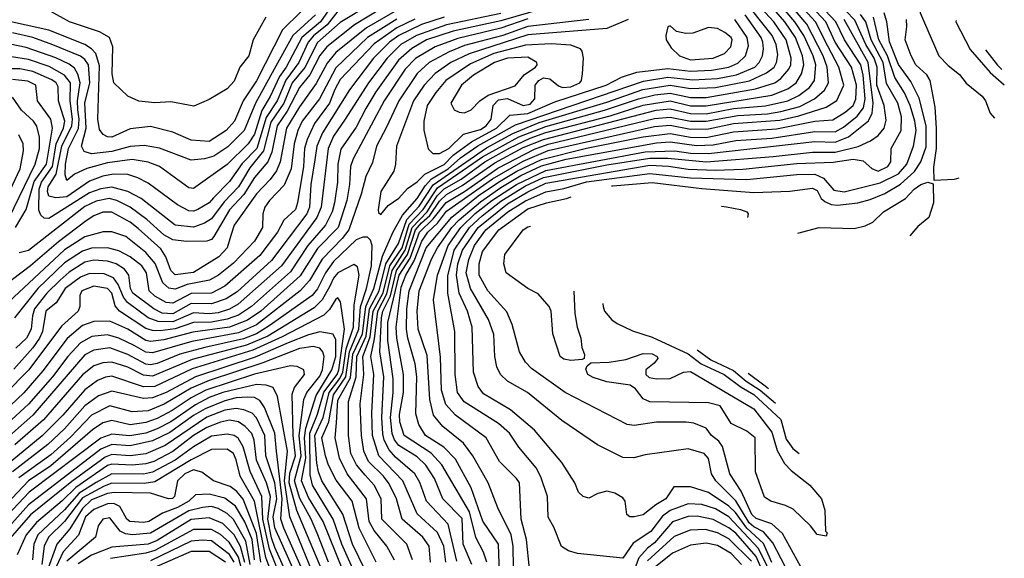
# Model space of a CAD drawing. Extents: x 501367 to 657802, y 482273 to 547541.
# Tile 617 of 656: x 609817 to 614174, y 534122 to 536504. Entities that reach past the tile are written whole.
import ezdxf

# ---------------------------------------------------------------- set-up
doc = ezdxf.new("R2010")
doc.units = 0

msp = doc.modelspace()

# ---------------------------------------------------------------- linework, layer by layer
at = {"layer": '0CON20XD'}
for points in [[(613809.2, 536691.1), (613810, 536665), (613795.6, 536585), (613802, 536535), (613884.4, 536345), (613925, 536301.9), (613975, 536262.5), (614005, 536223.1), (614075, 536166.5), (614090, 536145), (614111.5, 536091.5), (614130.7, 536068.4)], [(611371.3, 536575), (611235, 536491.7), (611135, 536403.7), (611077.7, 536292.3), (611022.4, 536225), (610984.8, 536134.8), (610928.4, 536051.6), (610896.2, 535923.8), (610835, 535849.2), (610802.3, 535795), (610784.4, 535765), (610721, 535699), (610665, 535623.3), (610635.1, 535604.9), (610585, 535586.2), (610505, 535594.8), (610353.5, 535713.5), (610294.9, 535744.9), (610225, 535763.1), (610175, 535755.6), (610125, 535737.8), (609945, 535625.6), (609925, 535625.8), (609909.7, 535639.7), (609901.5, 535661.5), (609902.4, 535755), (609912.7, 535785), (609961.8, 535855), (609978.7, 535955), (610010.1, 536025), (610017, 536055), (609988.8, 536145), (609987.4, 536207.4), (609978.4, 536225), (609959.1, 536239), (609875, 536275.8), (609817.7, 536287.7), (609745, 536287.1)], [(611205, 536577.2), (611147.7, 536495), (611064.9, 536425), (610995.1, 536294.9), (610966.6, 536253.4), (610925.1, 536164.9), (610887.9, 536102.1), (610855, 535998.8), (610828.2, 535955), (610735, 535864.4), (610585, 535757.1), (610565, 535760.9), (610435, 535855.7), (610385, 535874.8), (610315, 535886.6), (610205, 535870.7), (610113.3, 535846.7), (610058.8, 535821.2), (610025, 535793.3), (610018.5, 535818.5), (610019.2, 535865), (610033.3, 535935), (610076.6, 536023.4), (610079.4, 536065), (610073.8, 536106.2), (610071.8, 536145), (610084.3, 536225), (610074.1, 536264.1), (610059.4, 536289.4), (610035, 536308.1), (609976, 536336), (609845, 536381.4), (609775, 536396.2)], [(611634.8, 534105), (611628, 534175), (611600.7, 534215), (611509, 534295), (611483.5, 534385), (611450.9, 534450.9), (611425.9, 534485), (611360.7, 534550.7), (611339.1, 534595), (611328.8, 534665), (611323.8, 534805), (611338.9, 534935), (611335.2, 535015), (611347.5, 535045), (611367.9, 535102.1), (611380.5, 535215), (611425, 535296.8), (611453.8, 535416.3), (611509.2, 535495), (611540.6, 535599.4), (611602, 535665), (611665, 535760.8), (611865, 535898.5), (612025, 535986.3), (612145, 536032.4), (612404.5, 536104.5), (612554.9, 536155.1), (612627.6, 536172.4), (612695, 536179.3), (612785, 536160.5), (612855, 536160.2), (613071.9, 536198.1), (613158.1, 536225), (613185.1, 536244.9), (613219.5, 536285), (613228.5, 536305), (613229.9, 536335), (613208.4, 536415), (613154.4, 536495), (613080.6, 536575)], [(611817.5, 534095), (611778.8, 534185), (611775, 534298), (611689.1, 534385), (611651.6, 534475), (611613.2, 534533.2), (611575, 534570.5), (611495, 534620.2), (611475.2, 534645.2), (611464.6, 534674.6), (611457.2, 534745), (611469.3, 534855), (611469.4, 534915), (611445.5, 535085), (611446, 535165), (611495.1, 535375), (611545, 535450.1), (611586.3, 535565), (611646.7, 535623.3), (611704.3, 535695.7), (611785, 535744.4), (611932.6, 535847.4), (612095, 535931.8), (612155, 535953.3), (612625, 536067.5), (612695, 536073.8), (612785, 536055.3), (612855, 536055.1), (612995, 536080.7), (613125, 536088.4), (613185, 536097.9), (613269.3, 536120.7), (613333.4, 536155), (613377.7, 536192.3), (613395.2, 536225), (613389.9, 536295), (613372.3, 536345), (613300, 536485), (613206.1, 536596.1)], [(611883.7, 534105), (611869.1, 534149.1), (611834.4, 534214.4), (611807.3, 534327.3), (611685, 534534.7), (611637.6, 534587.6), (611517.8, 534665), (611498.9, 534725), (611497.2, 534757.2), (611514.3, 534855), (611514.9, 534934.9), (611486.2, 535095), (611483.2, 535145), (611505, 535321.2), (611525.7, 535375), (611561.8, 535438.2), (611595.7, 535524.3), (611623.2, 535565), (611665.4, 535604.6), (611705, 535657.1), (611909.4, 535800.6), (612045, 535878.2), (612155, 535925.2), (612625, 536031.5), (612695, 536037.6), (612785, 536020.3), (612865, 536021), (612975, 536044.7), (613179.6, 536060.4), (613265, 536078.8), (613385, 536117.3), (613433.2, 536146.8), (613463.8, 536215), (613442.1, 536295), (613392, 536388), (613338.1, 536495), (613256, 536585)], [(611941.7, 534015), (611935.9, 534185), (611866.1, 534286.1), (611813.9, 534433.9), (611745, 534560.6), (611693.4, 534613.4), (611612.9, 534665), (611583.1, 534713.1), (611570.3, 534760.3), (611574, 534925), (611567.2, 534982.8), (611534.3, 535095), (611528.4, 535135), (611529.6, 535225), (611539.9, 535305), (611615.5, 535495), (611728.4, 535631.6), (611846, 535725), (611935, 535786), (612016.2, 535833.8), (612125, 535886.4), (612325, 535936.4), (612575, 535985.8), (612695, 536001), (612785, 535984.2), (612855, 535984), (612975, 536008.6), (613165, 536021.5), (613335, 536055.8), (613415, 536061.7), (613469.3, 536095), (613504.1, 536125), (613516.7, 536153.4), (613519.4, 536215), (613497.9, 536295), (613424.6, 536404.7), (613383.8, 536495), (613300.3, 536585)], [(612003.4, 533983.4), (611999.7, 534175), (611991.5, 534225), (611932.8, 534345), (611889.2, 534455), (611822.4, 534575), (611780.4, 534630.4), (611688.6, 534705), (611648.4, 534755), (611630.9, 534825), (611619.2, 535019.2), (611579.9, 535135), (611576, 535215), (611584.1, 535305), (611639.1, 535445), (611666, 535495), (611729.4, 535585), (611761, 535619), (611855, 535699.3), (611945, 535761.7), (612034.8, 535815.2), (612125, 535857.6), (612235, 535887.4), (612635, 535959.6), (612695, 535964), (612812.2, 535947.8), (612885, 535951.6), (612985, 535970.1), (613145, 535980.9), (613335, 536010.2), (613425, 536009.1), (613461.6, 536028.5), (613522.3, 536077.7), (613550.9, 536115), (613557.9, 536155), (613548.6, 536258.6), (613538.1, 536305), (613466.1, 536415), (613428, 536495), (613335.3, 536595.3)], [(613160.3, 534015), (613085.4, 534165.4), (612953.9, 534305), (612895, 534341.1), (612835, 534360.1), (612775, 534362.6), (612695, 534333.8), (612661.8, 534308.2), (612609.1, 534240.9), (612531.7, 534188.3), (612485, 534122.5), (612285, 534143.6), (612244.6, 534154.6), (612214.7, 534174.7), (612179.7, 534259.7), (612155, 534303.3), (612152.4, 534395), (612122.5, 534482.5), (612101.4, 534521.4), (612025, 534613.8), (611984.7, 534675), (611935, 534718.1), (611783.9, 534813.9), (611754.1, 534855), (611744.1, 534935), (611741.5, 535125), (611710.8, 535295), (611711.2, 535371.2), (611739.3, 535485), (611806.6, 535585), (611862.6, 535637.4), (611945, 535701.4), (612055, 535769.1), (612135, 535806.3), (612415, 535861.7), (612605, 535892.3), (612685, 535892.2), (612855, 535876.4), (613150.2, 535899.8), (613325, 535918.8), (613425, 535918), (613526.8, 535943.2), (613581.9, 535968.1), (613615, 535991.8), (613642.2, 536025), (613650.5, 536059.5), (613641.9, 536125), (613609.2, 536215), (613610.5, 536295), (613597.2, 536335), (613560.8, 536395), (613512.4, 536502.4), (613432.8, 536585)], [(612695, 536145.6), (612785, 536123), (612855, 536122.7), (613145, 536170.8), (613215, 536199.1), (613253, 536225), (613275.5, 536265), (613286.8, 536305), (613280.1, 536345), (613249.5, 536425), (613201.9, 536495), (613124.6, 536585)], [(613116.2, 536123.8), (613215.3, 536145), (613265, 536169.6), (613312, 536205), (613333.1, 536235), (613339.8, 536305), (613327.9, 536345), (613286.8, 536435), (613247.3, 536495), (613170.1, 536585)], [(612135, 536554.6), (611945, 536500), (611735, 536453.1), (611617.2, 536415), (611552.3, 536377.7), (611492.7, 536325), (611392.7, 536185), (611349, 536111), (611305, 536028.6), (611238.2, 535931.8), (611224.3, 535865), (611222.3, 535785), (611209.9, 535695), (611198.9, 535655), (611170, 535595), (611091.8, 535505), (611015, 535389.3), (610842.1, 535235), (610785, 535197.7), (610735, 535179.1), (610665, 535166.9), (610585, 535164.5), (610505, 535136.5), (610437.5, 535127.5), (610405, 535129.2), (610375, 535138.6), (610258.3, 535215), (610239.1, 535239.1), (610224.5, 535295), (610205.3, 535315.3), (610145, 535325.5), (610091.9, 535305), (610082.5, 535285), (610082.5, 535235), (610075.7, 535215), (610001.2, 535148.8), (609857.2, 534955), (609645, 534742)], [(611495, 536550.9), (611351.7, 536468.3), (611215, 536359.4), (611177.5, 536312.5), (611128.5, 536221.5), (611055, 536118.8), (610997.2, 536025), (610969.7, 535875), (610953.5, 535836.5), (610925, 535797.1), (610865, 535733.8), (610765.2, 535595), (610750.5, 535550.5), (610735.2, 535495), (610697.1, 535455), (610585, 535386), (610505, 535376.5), (610486.1, 535395), (610463.6, 535455), (610440.6, 535490.6), (610341.3, 535581.3), (610305, 535608.8), (610225, 535653.6), (610185, 535653.5), (610145, 535637.2), (610111.1, 535615), (609988.1, 535521.9), (609865, 535415.2), (609655, 535257.3)], [(611060.2, 536539.8), (610980.1, 536459.9), (610865, 536233.7), (610804.9, 536145.1), (610766.9, 536055), (610730.6, 536015), (610655, 535966.2), (610575, 535972.2), (610495, 536006.2), (610395, 536032), (610305, 536021.9), (610225, 535984.4), (610205.6, 535985.6), (610185.9, 535995.9), (610169.3, 536019.3), (610161.9, 536065), (610169.3, 536300.7), (610153.2, 536355), (610135.1, 536375.1), (610104.2, 536394.2), (609945, 536458.7), (609745, 536502.9)], [(611225, 536541.8), (611177.9, 536482.1), (611117.1, 536432.9), (611093.1, 536405), (611052.1, 536315), (610993.7, 536236.3), (610955.4, 536145), (610907.6, 536072.4), (610865.4, 535934.6), (610801.3, 535868.7), (610745, 535788.5), (610673.6, 535716.4), (610655, 535694.3), (610604.6, 535665), (610585, 535657.2), (610565, 535659), (610515, 535685.3), (610385, 535780.7), (610339.5, 535805), (610295, 535819.2), (610231.3, 535821.3), (610185, 535812.3), (610125, 535790), (610025, 535720.8), (609976.5, 535716.5), (609945, 535723.5), (609939, 535745), (609942.6, 535765), (609978.7, 535821.3), (610002.9, 535945), (610048, 536035), (610050.5, 536065), (610039.8, 536145), (610041.6, 536225), (610015, 536259.7), (609946.8, 536296.8), (609855, 536329), (609779.9, 536339.9)], [(611125, 536525.5), (611025.9, 536435), (610942.4, 536285), (610859.6, 536135), (610809.8, 536015), (610738.1, 535941.9), (610675, 535900.3), (610635, 535888.3), (610575, 535882.8), (610435.5, 535935.5), (610367.7, 535947.7), (610305, 535944.2), (610225, 535921.2), (610135, 535911.7), (610101.4, 535921.4), (610089.6, 535945), (610111, 536025), (610104.4, 536135), (610126.8, 536225), (610121.6, 536305), (610105, 536328.7), (610085, 536342.9), (609963.4, 536393.4), (609875, 536425.4), (609785, 536446.1)], [(611945, 536531.9), (611705, 536482.1), (611571.9, 536435), (611503.1, 536395), (611442.3, 536335), (611360.7, 536225), (611257.6, 536065), (611205, 535988.8), (611181.8, 535935), (611150.5, 535675), (611131.2, 535628.8), (610974.8, 535415), (610783.9, 535246.1), (610745, 535223.5), (610695, 535208.1), (610655, 535203.6), (610585, 535207.3), (610495, 535167.4), (610429.3, 535169.3), (610385, 535186.2), (610294.1, 535254.1), (610276.6, 535276.6), (610252.9, 535332.9), (610232.4, 535362.4), (610190.4, 535380.4), (610125, 535382.3), (610085, 535365.7), (610017.7, 535315), (609978.7, 535251.3), (609932.5, 535215), (609917.1, 535125), (609904.3, 535095), (609875, 535053.4), (609791.2, 534958.8)], [(611425, 536557.9), (611297.8, 536482.2), (611175.4, 536384.6), (611145, 536346.1), (611100.1, 536259.9), (611055, 536205.2), (610999.9, 536100.1), (610955.5, 536035), (610932.2, 535917.8), (610914.7, 535875.3), (610855, 535806), (610808.6, 535731.4), (610745, 535663.3), (610675, 535544.7), (610665, 535532.5), (610645, 535524.3), (610555, 535523.7), (610495, 535530.5), (610455, 535552.3), (610379.9, 535619.9), (610305.1, 535675.1), (610246.7, 535705), (610213.2, 535713.2), (610155, 535701.6), (610105, 535678), (609855, 535483.9), (609815, 535473.1)], [(610905.5, 536515), (610849.1, 536415), (610830.5, 536345), (610790.6, 536295), (610765, 536232), (610735, 536198.5), (610655, 536151.4), (610587.4, 536122.6), (610485, 536140.9), (610415, 536136.2), (610343.4, 536143.4), (610295, 536165.5), (610233.8, 536225), (610225.4, 536265.4), (610228.8, 536385), (610213.3, 536425), (610170.3, 536450.3), (610036.5, 536495), (609955, 536541.1)], [(611475, 534113.5), (611441.7, 534175), (611384.8, 534245), (611363.1, 534285), (611351.4, 534385), (611265.9, 534495.9), (611231.3, 534565), (611212.1, 534655), (611218.9, 534721.1), (611225, 534821.1), (611280, 534920), (611291.1, 535025), (611333, 535115), (611348.2, 535235), (611384, 535315), (611422.2, 535457.8), (611467.1, 535562.9), (611510.7, 535639.3), (611575, 535714), (611610.5, 535769.5), (611638.8, 535801.2), (611713.3, 535845), (611767.2, 535892.8), (611844, 535946), (612010, 536040), (612577.3, 536232.7), (612685, 536250.1), (612795, 536239.1), (612905, 536244.9), (612988.9, 536261.1), (613070.4, 536295), (613089.2, 536315), (613103.8, 536345), (613108.5, 536375), (613105.2, 536405), (613097.5, 536425), (613026.3, 536526.3)], [(611554.8, 534115), (611529.2, 534185), (611419.4, 534295), (611416.5, 534385), (611385, 534445.3), (611345, 534489.8), (611306.5, 534535), (611282.6, 534585), (611272.1, 534665), (611271.3, 534815), (611305.2, 534925), (611309.1, 535015), (611349.9, 535105), (611364.5, 535225), (611406.7, 535305), (611436.2, 535425), (611493.6, 535515), (611529.5, 535620.5), (611585, 535679), (611645.9, 535774.1), (611881.8, 535938.2), (611998.3, 536001.7), (612115, 536049.9), (612415, 536139.7), (612574.8, 536195.2), (612695, 536214.2), (612785, 536200.5), (612895, 536204.3), (613046.3, 536233.7), (613121.3, 536268.7), (613155, 536294.4), (613166.2, 536315), (613171.7, 536348.3), (613164.6, 536395), (613146.9, 536435), (613055, 536549.9)], [(613145, 534102.8), (613107.7, 534187.7), (613034.5, 534254.5), (612984.4, 534324.4), (612955, 534352.2), (612865, 534412.5), (612785, 534437.6), (612711.7, 534438.3), (612676.5, 534385), (612631.3, 534358.7), (612575, 534314.5), (612535, 534304.5), (612515.9, 534305.9), (612503.3, 534315), (612495.8, 534375), (612485, 534388.6), (612450.4, 534410.4), (612415, 534418.5), (612375, 534407.8), (612335, 534387.1), (612310, 534395), (612290, 534415), (612273.1, 534455), (612215.5, 534545), (612095, 534688.8), (611989.2, 534779.2), (611868.7, 534848.7), (611845, 534881.4), (611825.3, 534945), (611818.5, 535145), (611798.9, 535215), (611761.8, 535295), (611750.2, 535375), (611756, 535425), (611775.9, 535485), (611844.9, 535585), (611975, 535689.7), (612065, 535743.2), (612145, 535780.6), (612605, 535861.4), (612687.1, 535857.1), (612775, 535843.8), (612895, 535838.3), (613016.4, 535843.6), (613255, 535868.1), (613416.5, 535873.5), (613505, 535886.9), (613549.7, 535879.7), (613586.9, 535846.9), (613614.9, 535834.9), (613658.4, 535855), (613671.4, 535875), (613672.5, 535935), (613717.2, 536015), (613719, 536075), (613702.3, 536135), (613652, 536222), (613637.8, 536315), (613584.6, 536415), (613560.3, 536495), (613538, 536528)], [(612435, 535769.5), (612441, 535769.3), (612615, 535784.9), (612835, 535757.8), (613065, 535740.2), (613225, 535745.3), (613325, 535759.5), (613345, 535749.4), (613363.8, 535713.8), (613379.6, 535699.6), (613407.2, 535687.2), (613435, 535683.9), (613525, 535693.9), (613580.5, 535709.5), (613645, 535735.5), (613715, 535776.6), (613776.6, 535833.4), (613804.5, 535875), (613827.4, 535942.6), (613828.4, 536035), (613797.3, 536157.3), (613760.5, 536230.5), (613705, 536306.2), (613666.1, 536406.1), (613654.3, 536495), (613641.8, 536535)], [(612065, 536508.6), (611945, 536466.6), (611755, 536421.6), (611655.4, 536384.6), (611567.8, 536332.2), (611522.2, 536285), (611429.7, 536145), (611291.7, 535888.3), (611280.3, 535855), (611276.2, 535775), (611263.6, 535705), (611225.7, 535585), (611135, 535492.3), (611058.2, 535371.8), (610883.9, 535215), (610824.2, 535175.8), (610745, 535143.6), (610582.6, 535122.6), (610455, 535088.5), (610395, 535081.1), (610375, 535085.7), (610295, 535135.7), (610215, 535170.3), (610145, 535170), (610095, 535152.1), (610026.5, 535093.5), (609918.9, 534951.1), (609835, 534854.4), (609655, 534684.2)], [(612335, 536504.9), (612065, 536474.5), (611955, 536434.9), (611785, 536389.7), (611717.1, 536362.9), (611628.9, 536315), (611575, 536266.1), (611493.9, 536145), (611439.5, 536029.5), (611396, 535945), (611377.9, 535872.1), (611348.8, 535811.2), (611327.7, 535732.3), (611272.5, 535575), (611244.1, 535535.9), (611155.4, 535444.6), (611098.9, 535351.1), (611058.1, 535305), (610865.2, 535155), (610785, 535119.3), (610578.7, 535081.3), (610405, 535031.4), (610375, 535033.6), (610323.5, 535063.5), (610255, 535096), (610205, 535110), (610136.4, 535103.6), (610085.7, 535074.3), (610029.2, 535015), (609961.2, 534925), (609855, 534803.8), (609668.1, 534631.9)], [(611485, 536506.9), (611356.4, 536425), (611215, 536291.9), (611143.4, 536155), (611067.2, 536055), (611047.6, 536015), (611031.4, 535955), (611018.3, 535845), (610987.1, 535772.9), (610921.6, 535705), (610901.2, 535675), (610892, 535645), (610890.8, 535585), (610855, 535524.7), (610762.2, 535427.8), (610696.2, 535375), (610657.1, 535352.9), (610557.6, 535332.4), (610505, 535313.1), (610476.5, 535316.5), (610450.2, 535340.2), (610415.8, 535425.8), (610374.9, 535474.9), (610286.2, 535545), (610225, 535566.3), (610185.6, 535565.6), (610105, 535543.9), (610015, 535486.3), (609746.2, 535235)], [(611694.9, 536515.1), (611595, 536482.8), (611493.9, 536435), (611452.8, 536405), (611382.3, 536335), (611275.5, 536194.5), (611156.2, 536003.8), (611131.9, 535945), (611122.7, 535885), (611105.4, 535775), (611099.2, 535675), (611087.5, 535645), (610930.4, 535439.6), (610779.4, 535300.6), (610731, 535269), (610665, 535247.3), (610575, 535249.1), (610495, 535202.7), (610446.7, 535206.8), (610409.8, 535225), (610316.8, 535295), (610307.3, 535315), (610299.6, 535375), (610280.5, 535400.5), (610243.8, 535423.8), (610205, 535436), (610145, 535440.4), (610105, 535431.4), (610035, 535387.7), (609995, 535352), (609937, 535295), (609882.1, 535225), (609872.8, 535195), (609867.4, 535135), (609846.8, 535095), (609799.1, 535050.9)], [(611565, 536507.4), (611485, 536468), (611385, 536397.6), (611235, 536240.4), (611210.6, 536195), (611187, 536135), (611121, 536045), (611088, 535975), (611077.6, 535935), (611072.1, 535855), (611046.2, 535695), (611036.7, 535665), (610985, 535617.1), (610957.7, 535565), (610878.8, 535461.2), (610724.9, 535325.1), (610665, 535295.1), (610575, 535292.9), (610495, 535250.7), (610465, 535253.9), (610415, 535282), (610389.8, 535305), (610377.7, 535385), (610356.6, 535415), (610306.1, 535456.1), (610255, 535481.5)], [(612508.5, 536505), (612415, 536465.8), (612065, 536437), (611806.3, 536353.7), (611725, 536315.1), (611655, 536266.2), (611605.9, 536215), (611558.6, 536145), (611483.3, 535945), (611479.7, 535865), (611471.9, 535835), (611414.1, 535745), (611402.7, 535662.7), (611405, 535651.2), (611415, 535642.9)], [(611415, 535642.9), (611447.6, 535682.4), (611495, 535714.6), (611533, 535757), (611575, 535786.8), (611608.7, 535821.3), (611695, 535863.2), (611735.5, 535904.5), (611815.6, 535964.4), (611926.5, 536025), (611985, 536081.9), (612065, 536089.6), (612185, 536140.5), (612411.3, 536215), (612479.8, 536250.2), (612548.2, 536271.8), (612685, 536288.2), (612785, 536276.8), (612878.6, 536281.4), (612955, 536294.2), (612995, 536311.8), (613028.8, 536345), (613041.2, 536388.8), (613036.4, 536425), (612981, 536505)], [(612072.2, 534075), (612060, 534205), (612035.2, 534295), (612027.7, 534455), (612015, 534475.5), (611939.4, 534549.4), (611881.3, 534655), (611745, 534755.7), (611702.9, 534802.9), (611682.9, 534865), (611678.2, 535011.8), (611648, 535265), (611666.1, 535375), (611712.9, 535505), (611768, 535585), (611832.8, 535647.2), (611905.5, 535705), (612014.4, 535775), (612145, 535837.3), (612585, 535920.5), (612715.6, 535924.4), (612785, 535913.9), (612865, 535913.2), (613335, 535966), (613425, 535962.1), (613484.2, 535985.8), (613573.1, 536056.9), (613589.1, 536090.9), (613593.8, 536135), (613571.2, 536315), (613465.6, 536505)], [(613241.1, 534015), (613150, 534190), (613108.2, 534238.2), (613065, 534261.5), (613045, 534279.4), (612985, 534376.7), (612896.6, 534465), (612878.3, 534495), (612865, 534562.9), (612845.5, 534585), (612775, 534606.1), (612585, 534579.3), (612534.1, 534565.9), (612485, 534567.8), (612374.2, 534624.2), (612215, 534730.7), (612063.1, 534855), (611974.8, 534904.8), (611944.7, 534935), (611928.3, 534968.3), (611918.7, 535015), (611915, 535111.2), (611891.1, 535178.9), (611812.1, 535315), (611792.8, 535385), (611803.4, 535443.4), (611828.8, 535505), (611879.7, 535575), (611976.3, 535655), (612055, 535703.4), (612145, 535743.6), (612225, 535757.7), (612325, 535787.6), (612605, 535824.3), (612785.3, 535804.7), (613035, 535797), (613255, 535819), (613335, 535821.4), (613373.8, 535803.8), (613419.9, 535749.9), (613465, 535743.5), (613625, 535783), (613705, 535823), (613742.3, 535865), (613771.2, 535945), (613782.9, 536015), (613777.7, 536055), (613757.1, 536125), (613731.3, 536181.3), (613689.4, 536249.4), (613657.3, 536345), (613619.1, 536415), (613595.1, 536515.1)], [(613972.2, 535804.1), (613951.9, 535798.1), (613863.3, 535793.3), (613861.5, 535851.5), (613873.8, 535935), (613874.1, 536025), (613867.8, 536117.8), (613845.2, 536235.2), (613830.3, 536260.3), (613782.4, 536305), (613761.8, 536345), (613734.4, 536415.6), (613742.9, 536475), (613740.8, 536505)], [(613960.4, 536501.6), (613959.2, 536495), (614022.3, 536372.3), (614110.7, 536270.7), (614173.6, 536216.9)], [(612785, 536326.8), (612885, 536334.2), (612935, 536354.7), (612962.9, 536385), (612969.5, 536415), (612965, 536425.3), (612937.5, 536447.5), (612904.8, 536464.8), (612865, 536469.5), (612795, 536445.5), (612765, 536443), (612722.8, 536452.8), (612695, 536477.5), (612685, 536472.5), (612675.8, 536435), (612677.1, 536415), (612699.8, 536379.8), (612736.7, 536345), (612785, 536326.8)], [(611645, 535911.9), (611675, 535912.1), (611715, 535934), (611781.2, 535998.8), (611855, 536019), (611881.1, 536035), (611903.4, 536065), (611912.3, 536125), (611935, 536150.3), (611975.9, 536155.9), (612045, 536125.4), (612075, 536130.7), (612096, 536155), (612097.7, 536215), (612113.9, 536235), (612135, 536247.3), (612162.6, 536242.6), (612201.4, 536211.4), (612218, 536205), (612255, 536207.7), (612295.3, 536225), (612302.7, 536235), (612307.7, 536265), (612311.9, 536335), (612305.8, 536365), (612298, 536375), (612255, 536391.8), (612168.2, 536398.2), (612055, 536392.1), (611914.2, 536355), (611810.9, 536309.1), (611702.6, 536235), (611657.7, 536182.3), (611620.4, 536125), (611605.3, 536055.3), (611604.7, 536015.3), (611623.7, 535933.7), (611645, 535911.9)], [(614091, 536370.8), (614142.9, 536302.8), (614162.8, 536284.1)], [(611785, 536093.1), (611813.7, 536106.3), (611852.3, 536145), (611889.6, 536170.4), (612008.8, 536211.2), (612049.2, 536260.8), (612098.5, 536295), (612107.1, 536305), (612104.5, 536315), (612065, 536338), (611975, 536333.9), (611917.2, 536315), (611825, 536259.2), (611771.2, 536215), (611723.9, 536135), (611738.6, 536105), (611761.2, 536095), (611785, 536093.1)], [(609798.6, 535585), (609845, 535665.3), (609881.4, 535788.6), (609935.4, 535865), (609962.2, 536025), (609954.8, 536065), (609894.7, 536145), (609888.7, 536215), (609853.2, 536233.2), (609785, 536240.6)], [(609745, 535575.8), (609885.7, 535865), (609903.6, 535935), (609904.8, 535985), (609892.9, 536032.9), (609877.8, 536055), (609825, 536104.7), (609785, 536161.4)], [(611702.4, 534105), (611694.1, 534175), (611666.1, 534236.1), (611575, 534319.1), (611511.7, 534465), (611405.7, 534575.7), (611377.7, 534665), (611374.6, 534765.4), (611383.5, 534935), (611370.3, 535015), (611387.1, 535092.9), (611400.8, 535215), (611441.2, 535291.2), (611464.8, 535395), (611523.1, 535485), (611553.1, 535585), (611619.4, 535655), (611664.3, 535725.7), (611695, 535755.5), (611770.7, 535799.3), (611875.1, 535875), (611985, 535937.9), (612075, 535980), (612145, 536005.2), (612429.9, 536079.9), (612575, 536126.1), (612695, 536145.6)], [(611750.5, 534109.5), (611712.1, 534272.1), (611616.7, 534375), (611587.1, 534457.2), (611565.1, 534495.1), (611479.9, 534569.9), (611452.1, 534602.1), (611429.5, 534645), (611423.1, 534673.1), (611419.5, 534745), (611427.8, 534925), (611409.6, 535035), (611417, 535185), (611424, 535215), (611457.1, 535282.9), (611483.5, 535395), (611532.2, 535465), (611567.8, 535575), (611594.6, 535605.4), (611631.3, 535638.7), (611675, 535702.3), (611705, 535731.5), (611775, 535770.7), (611919.3, 535870.7), (612045, 535938.6), (612135, 535975.1), (612633.7, 536103.7), (612695, 536110), (612785, 536088.9), (612855, 536088.6), (612975, 536112.1), (613116.2, 536123.8)], [(609726.7, 535653.3), (609818.6, 535845), (609833.3, 535925), (609831.7, 535955), (609812.5, 535995)], [(613260.1, 535559.5), (613355, 535585.3), (613509.1, 535580.9), (613557.4, 535592.6), (613591.5, 535608.5), (613639.5, 535655), (613735.9, 535714.1), (613775, 535754.7), (613804.5, 535775), (613835.6, 535785.6), (613858.3, 535778.3), (613860, 535695), (613840.2, 535629.8), (613790.8, 535589.2), (613755.4, 535548.5)], [(613273.7, 534083.7), (613191.6, 534231.6), (613144.9, 534274.9), (613075, 534297.5), (613056, 534315), (613009.4, 534419.4), (612959.6, 534495), (612926.7, 534616.7), (612909.8, 534639.8), (612878.5, 534665), (612855, 534697.5), (612799.6, 534719.6), (612766.3, 534723.7), (612635, 534723.8), (612535, 534710), (612505, 534713.3), (612230.6, 534855), (612081.1, 534961.1), (612055, 534989.4), (612028.9, 535035), (611995.6, 535155.6), (611971.8, 535211.8), (611888.6, 535305), (611849.6, 535375), (611849.2, 535425), (611865, 535479.6), (611936.2, 535575), (612065, 535668), (612147.8, 535695), (612237, 535713), (612256.5, 535720.3)], [(612921.7, 535678.9), (612945, 535677), (613005.6, 535664.4), (613033.8, 535655), (613040, 535645), (613037.4, 535629.5)], [(612269.3, 535303.8), (612273.4, 535205), (612283.1, 535145), (612299.5, 535095), (612303.6, 535053.6), (612316, 535024), (612313.8, 535006.2), (612305, 535001.2), (612255, 534996.9), (612225, 535002.9), (612208.9, 535015), (612175.5, 535115), (612168.5, 535215), (612160, 535235), (612111.1, 535291.1), (612065.5, 535315.5), (611970, 535385), (611959.5, 535425), (611963.5, 535465), (612044.6, 535575), (612065, 535587.9), (612076.8, 535590.8)], [(611394.1, 534105), (611319.1, 534255), (611288.1, 534375), (611216.7, 534466.8), (611183.3, 534533.2), (611169.4, 534575), (611152.9, 534655), (611184.9, 534725.1), (611205.2, 534844.8), (611260, 534925), (611276.2, 535035), (611317.1, 535135), (611325.4, 535234.6), (611351.6, 535315), (611373.1, 535415), (611376.2, 535506.2), (611369.2, 535529.2), (611355, 535543.1), (611335, 535542.5), (611305, 535530), (611205.4, 535434.6), (611169.3, 535385), (611135, 535313.4), (611110.9, 535285), (610920.5, 535149.5), (610865, 535115.5), (610807.2, 535092.8), (610636.3, 535053.7), (610524.8, 535025.2), (610425, 534983.1), (610395, 534978.3), (610375, 534980.8), (610295, 535023.8), (610215, 535052.9), (610145, 535042.1), (610105, 535021.6), (609875, 534755.2), (609693.6, 534595)], [(610255, 535481.5), (610205, 535495.2), (610135, 535493.2), (610095, 535480.4), (610015, 535429.1), (609897.1, 535315), (609794, 535186)], [(611345, 534069.3), (611289.4, 534185), (611247, 534317), (611154.2, 534465), (611138.3, 534505), (611131.9, 534541.9), (611122.2, 534665), (611160.2, 534745), (611185.8, 534855), (611233.3, 534916.7), (611246.3, 534945), (611261.2, 535048.8), (611293.7, 535145), (611297, 535243), (611318.1, 535375), (611311.2, 535411.2), (611295, 535421.6), (611224.8, 535385), (611205, 535360.5), (611188.9, 535325), (611155.2, 535264.8), (611119.6, 535230.4), (610914.5, 535105), (610820.5, 535065), (610579.4, 535000.6), (610405, 534928.1), (610365, 534931.3), (610295, 534966.6), (610225, 534990), (610185, 534987.2), (610145, 534973.8), (610095, 534934), (609921.8, 534735), (609795, 534623.6)], [(611308.4, 534035), (611241.9, 534185), (611204.1, 534295), (611112.6, 534445), (611101.5, 534491.5), (611100.7, 534675), (611135, 534758.9), (611162.7, 534857.3), (611221.3, 534935), (611228.5, 534955), (611254.3, 535135), (611235.7, 535255.7), (611225, 535273.6), (611215, 535268.2), (611187.1, 535222.9), (611162.3, 535197.7), (610978.6, 535101.4), (610847.7, 535042.3), (610580.3, 534959.7), (610415, 534881.9), (610365, 534880.7), (610225, 534927.2), (610196.8, 534923.2), (610161.5, 534908.5), (610105, 534867.5), (610007.2, 534755), (609916.5, 534663.5), (609757.1, 534532.9)], [(612397.7, 535249.6), (612398.9, 535235), (612405, 535214.4), (612437, 535177), (612460.2, 535160.2), (612528.7, 535128.7), (612615, 535100.5), (612775, 535026.8), (612832.3, 534982.3), (612934.3, 534935), (613009.2, 534879.2), (613065, 534846.5), (613185, 534736.4), (613209, 534649), (613237.5, 534607.5), (613266.2, 534585.1)], [(611275, 534000.4), (611158.9, 534285), (611095, 534390.6), (611063.6, 534465), (611083.1, 534565), (611076.2, 534655), (611082.9, 534697), (611127.9, 534842.1), (611197.9, 534955), (611215.3, 535015), (611215, 535088), (611203.1, 535113.1), (611145, 535123.5), (611095, 535110.7), (611005, 535074.9), (610858.1, 535011.9), (610595, 534924.7), (610465, 534855.6), (610405, 534831.3), (610365, 534828.4), (610225, 534861.6), (610165, 534841.2), (610105, 534796.8), (610015, 534694.8), (609941.5, 534625), (609785.3, 534504.7)], [(611182.7, 534105), (611132.8, 534232.8), (611106.5, 534295), (611056.6, 534386.6), (611033.2, 534465), (611062.8, 534575), (611053.8, 534665), (611074.4, 534825), (611087.3, 534855), (611145, 534927.1), (611156.7, 534955), (611163.8, 535015), (611158.5, 535035), (611145, 535052), (611115, 535059), (611055, 535050.2), (610892.8, 534987.2), (610655, 534908.8), (610575.8, 534874.2), (610456.5, 534803.5), (610385, 534774.1), (610315, 534769.7), (610215, 534796.5), (610135, 534755.5), (610041.9, 534658.1), (609955, 534580.1), (609812.4, 534477.6)], [(612814, 535043.4), (612875, 534999.4), (612975, 534952.5), (613031.7, 534905), (613092.7, 534865), (613160.7, 534808.6)], [(613385, 534220), (613345, 534226.7), (613315.5, 534265.5), (613239.5, 534339.5), (613205.9, 534355.9), (613140.8, 534375), (613112.2, 534392.2), (613073.3, 534505), (613070.6, 534655), (613034.8, 534684.8), (612965, 534717.5), (612916.6, 534796.6), (612865, 534809), (612605, 534814), (612575, 534827.9), (612541.2, 534871.2), (612517.7, 534887.7), (612415, 534902.4), (612355, 534921.3), (612331.1, 534935), (612322.1, 534957.9), (612327.5, 534972.5), (612344, 534986), (612425, 534989.6), (612498.9, 535001.1), (612575, 535027.2), (612615, 535026.2), (612638.1, 535015), (612640, 535005), (612623.8, 534985), (612587.5, 534955), (612587.5, 534935), (612602.2, 534922.2), (612635, 534916.2), (612695, 534917.1), (612754.2, 534945.8), (612785, 534947.7), (613065, 534783.3), (613145, 534679.6), (613168.7, 534598.7), (613201.6, 534541.6), (613230.4, 534510.4), (613312.5, 534445), (613364.5, 534385), (613379.2, 534335), (613382.5, 534242.5), (613390, 534235), (613385, 534220)], [(611177.3, 534015), (611042.6, 534332.6), (611009.7, 534455), (611012.3, 534497.7), (611037.4, 534575), (611026.4, 534665), (611022.1, 534847.9), (611032.2, 534877.8), (611076.6, 534935), (611073.6, 534955), (611045, 534970.6), (611015, 534973.1), (610855, 534936.9), (610640.9, 534865), (610575, 534831.5), (610490.7, 534775), (610425, 534740), (610375, 534721.8), (610305, 534711.5), (610225, 534730.9), (610185, 534721.2), (610139.2, 534690.8), (609955, 534531.5), (609855, 534464.6), (609635, 534232)], [(613039.9, 534940.5), (613115, 534884.2), (613130.2, 534873.4)], [(611137.9, 533997.9), (611012.2, 534305), (610988.2, 534465), (611002, 534595), (610957.7, 534837.7), (610938, 534878), (610907.8, 534887.8), (610865, 534890.8), (610715, 534855.1), (610655, 534832.4), (610595, 534800.8), (610485, 534726.2), (610425, 534693.8), (610375, 534675.8), (610303.7, 534663.7), (610225, 534670.9), (610175, 534652.6), (609858.6, 534415), (609669.5, 534215)], [(611062.8, 534082.8), (610985.2, 534254.8), (610972.7, 534295), (610978.5, 534385), (610952.6, 534595), (610944.9, 534674.9), (610899.2, 534789.3), (610879.2, 534819.3), (610855, 534832.6), (610824.6, 534834.6), (610775, 534831), (610725, 534818.5), (610636.9, 534783.1), (610585, 534753.2), (610481.2, 534678.8), (610405, 534640.7), (610305, 534618.9), (610225, 534624.9), (610175, 534604.4), (609855, 534358.6), (609683.3, 534166.7)], [(611038.1, 534048.1), (610945, 534257.1), (610938.6, 534305), (610955.2, 534384.8), (610945.2, 534455.2), (610906.5, 534575), (610901.2, 534665), (610865, 534742.8), (610845, 534763.6), (610808.9, 534778.9), (610775, 534783.9), (610725, 534776.8), (610645, 534746.8), (610459.8, 534620.2), (610375, 534584.4), (610305, 534574.9), (610225, 534580.8), (610195, 534569.9), (610048, 534462), (609865, 534314.3), (609744.2, 534175)], [(611010.7, 534025), (610945, 534169.4), (610931.6, 534211.6), (610914.6, 534295.4), (610925.8, 534395), (610908.4, 534455), (610865, 534555.4), (610854.6, 534645), (610843.8, 534673.8), (610814.9, 534704.9), (610785, 534726.1), (610745, 534732.2), (610705, 534724.6), (610645, 534700.6), (610585, 534664.4), (610495, 534593.7), (610409.7, 534550.3)], [(610976.1, 534025), (610921.8, 534161.8), (610892.7, 534295), (610888.1, 534395), (610836.2, 534506.2), (610805.5, 534615.5), (610783.5, 534653.5), (610765, 534664.8), (610735, 534671.2), (610665, 534662), (610585, 534614.3), (610505, 534556), (610405, 534503.1), (610365, 534493.6), (610225, 534496.1), (610155, 534457.5), (610080, 534410), (610015, 534336.1), (609897.5, 534225), (609879.2, 534185), (609873.6, 534115)], [(610946.8, 534015), (610905.8, 534125.8), (610856.1, 534375), (610791.5, 534485), (610775, 534557.5), (610762.2, 534585), (610735, 534604.4), (610665, 534603.6), (610575, 534557), (610415, 534460.4), (610368, 534452), (610225, 534454.5), (610191.1, 534441.1), (610095, 534388.8), (610015, 534284.3), (609944.6, 534215), (609925.6, 534175), (609914, 534095)], [(610409.7, 534550.3), (610375, 534539.6), (610315, 534533.3), (610225, 534538.3), (610205, 534531.8), (610065.5, 534434.5), (610005, 534375.4), (609890.4, 534279.6), (609845.7, 534225), (609805, 534137.3)], [(610883.1, 534105), (610865, 534232), (610805, 534383.1), (610777.5, 534417.5), (610748.7, 534438.7), (610673.6, 534465), (610622.3, 534502.3), (610585, 534513.1), (610547.5, 534495), (610514.8, 534465), (610502, 534395), (610493.5, 534386.5), (610474.6, 534385.4), (610395, 534409.2), (610235, 534412.8), (610205, 534407.9), (610135, 534380), (610095, 534342.1), (610038.5, 534251.5), (609981.6, 534185), (609935, 534057)], [(610855.1, 534115), (610845.5, 534205), (610812.6, 534282.6), (610772.1, 534352.1), (610725, 534388.5), (610655, 534405.2), (610595, 534402.7), (610565.2, 534375), (610515, 534346.1), (610448.1, 534321.9), (610388.2, 534285), (610365, 534279.8), (610304.4, 534284.4), (610290.6, 534295), (610260.3, 534350.3), (610233.9, 534363.9), (610205, 534362.2), (610145, 534338), (610107.7, 534305), (610076.4, 534223.6), (610009.1, 534150.9), (609946.1, 534015)], [(610836.3, 534095), (610816.9, 534196.9), (610763, 534293), (610735, 534320.7), (610695, 534341.6), (610665, 534350.3), (610625, 534347.2), (610565, 534332), (610395, 534233.5), (610315.1, 534225.1), (610285, 534229.7), (610261.3, 534241.3), (610215, 534300.5), (610185, 534294.6), (610163.3, 534265), (610151.6, 534215), (610025, 534109.2)], [(610813.3, 534103.3), (610794.4, 534174.4), (610765, 534226.1), (610715.1, 534275.1), (610655, 534301.4), (610575, 534293.5), (610425, 534201.1), (610385.3, 534185), (610225, 534171.3), (610133.9, 534136.1), (610075, 534096.6)], [(613125.1, 534015), (613075, 534130.3), (612985, 534232.4), (612955, 534256.5), (612885, 534294.1), (612815, 534307.6), (612775, 534306.3), (612705, 534283.8), (612625, 534189.7), (612595, 534165.9), (612556.4, 534123.6), (612514.4, 534015)], [(610813.8, 534015), (610785, 534126.6), (610743.5, 534193.5), (610705, 534226.5), (610665, 534248.9), (610585, 534248.9), (610415, 534155.7), (610375, 534143.8), (610218.9, 534121.1)], [(613055, 534108.9), (612955, 534208.4), (612905, 534234.6), (612851.2, 534248.8), (612783.8, 534246.2), (612712.2, 534217.8), (612595, 534110.9)], [(610765.8, 534105), (610745, 534139.2), (610665, 534198.4), (610625, 534202.4), (610575, 534197.7), (610395, 534111.2)], [(613010.6, 534095), (612965, 534142.6), (612905, 534178.7), (612855, 534188.8), (612785, 534179.8), (612705, 534144.1), (612622.3, 534077.7)], [(610727, 534105), (610655, 534151.6), (610575, 534152), (610409.8, 534080.2)]]:
    msp.add_lwpolyline(points, dxfattribs=at)

doc.saveas('drawing.dxf')
